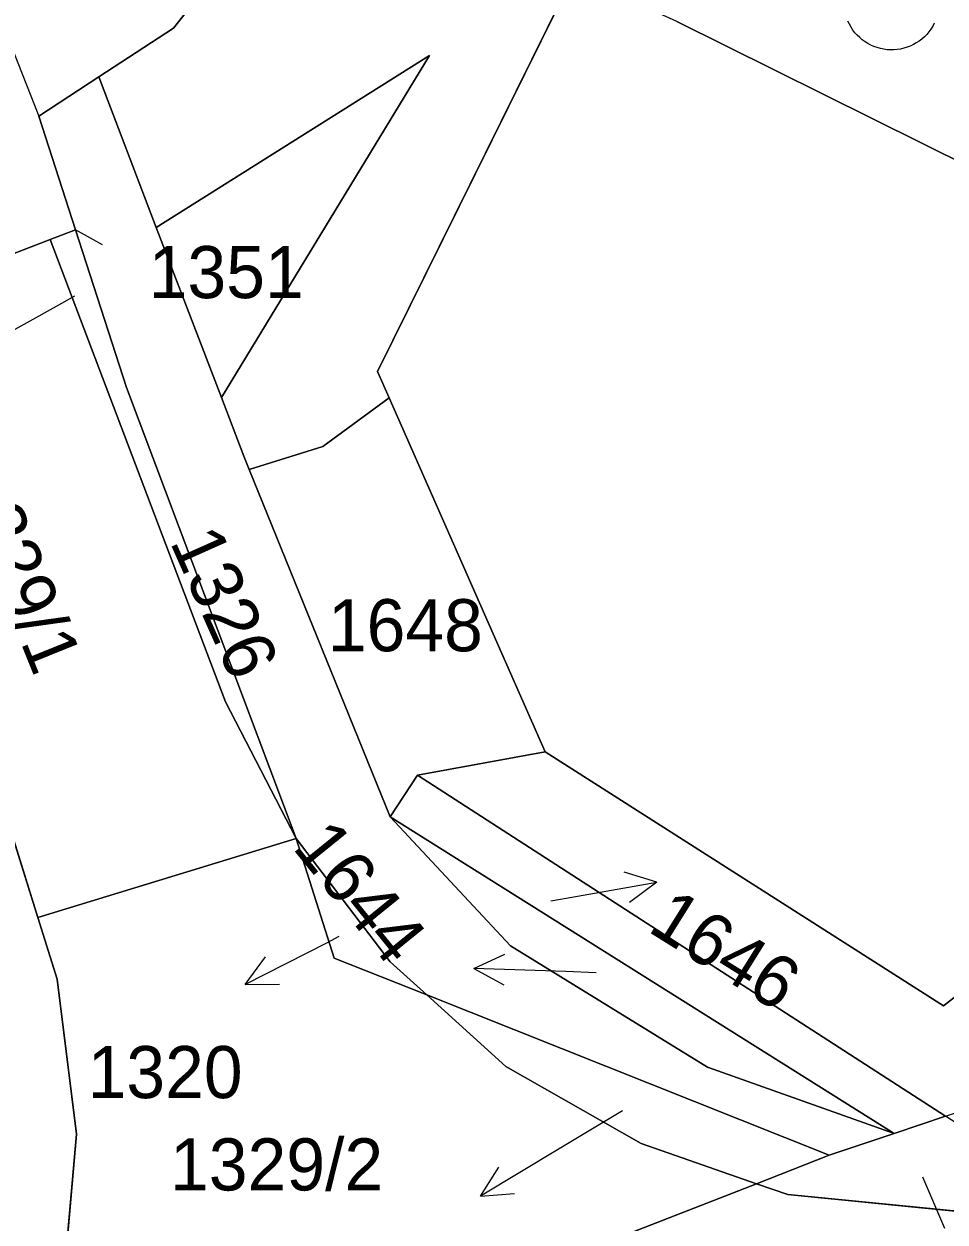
# Model space of a CAD drawing. Extents: x -689422 to -685210, y -987725 to -982160.
# Drawn here: x -686864.63 to -686834.59, y -985307.36 to -985268.28 of the extents above; entities that cross this region are included whole.
import ezdxf

# ---------------------------------------------------------------- set-up
doc = ezdxf.new("R2010")
doc.units = 0
for name, color, linetype in [('KN_Hranice_parcel', 7, 'Continuous'), ('KN_Hranice_parcel_vnitrni_kresba', 7, 'Continuous'), ('KN_Parcelni cisla', 7, 'Continuous'), ('KN_Parcelni cisla_sipky', 7, 'Continuous'), ('KN_Polygon parcely', 7, 'Continuous'), ('KN_POZEMKY_OSTATNI PLOCHA', 7, 'Continuous'), ('KN_POZEMKY_VODNI_PLOCHA', 7, 'Continuous'), ('KN_VYUZITI_07_vodni plocha_tok prirozeny', 7, 'Continuous'), ('KN_VYUZITI_16_ostatni plocha_silnice', 7, 'Continuous'), ('KN_VYUZITI_17_ostatni plocha_ostatni komunikace', 7, 'Continuous'), ('KN_VYUZITI_19_ostatni plocha_zelen', 7, 'Continuous'), ('KN_VYUZITI_26_ostatni plocha_jina plocha', 7, 'Continuous')]:
    doc.layers.add(name, color=color, linetype=linetype)

msp = doc.modelspace()

# ---------------------------------------------------------------- linework, layer by layer
at = {"layer": 'KN_Hranice_parcel'}
for p, q in [((-686860.32, -985274.91), (-686862.19, -985270)), ((-686863.78, -985275.31), (-686862.95, -985274.99)), ((-686858.19, -985280.46), (-686860.32, -985274.91)), ((-686871.71, -985278.37), (-686863.78, -985275.31)), ((-686852.72, -985280.47), (-686847.63, -985292.02)), ((-686852.69, -985294.14), (-686857.29, -985282.81)), ((-686847.63, -985292.02), (-686851.79, -985292.78)), ((-686851.79, -985292.78), (-686852.69, -985294.14)), ((-686851.79, -985292.78), (-686834.57, -985303.91)), ((-686836.25, -985304.47), (-686852.69, -985294.14)), ((-686864.18, -985297.43), (-686855.75, -985294.85)), ((-686851.49, -985299.95), (-686838.36, -985305.18)), ((-686834.57, -985303.91), (-686836.25, -985304.47)), ((-686836.25, -985304.47), (-686838.36, -985305.18)), ((-686838.36, -985305.18), (-686840.74, -985306.11)), ((-686840.74, -985306.11), (-686865.37, -985315.7))]:
    msp.add_line(p, q, dxfattribs=at)
for points in [[(-686862.19, -985270), (-686859.75, -985268.41), (-686854.85, -985262.19), (-686851.88, -985257.24), (-686839.68, -985233.1), (-686832.96, -985219.81), (-686829.69, -985213.34), (-686829.24, -985212), (-686822.31, -985191.43), (-686821.4, -985183.4), (-686821.5, -985179.99), (-686821.57, -985177.72), (-686822.99, -985171.35)], [(-686824.99, -985258.35), (-686830.63, -985261.88), (-686828.47, -985265.5), (-686833.74, -985272.96), (-686843.33, -985268.19), (-686846.7, -985266.66), (-686853.1, -985279.61), (-686852.72, -985280.47)], [(-686858.19, -985280.46), (-686851.4, -985269.3), (-686860.32, -985274.91)], [(-686862.95, -985274.99), (-686864.15, -985271.28), (-686862.19, -985270)], [(-686862.95, -985274.99), (-686861.29, -985280.14), (-686855.75, -985294.85)], [(-686863.78, -985275.31), (-686858.06, -985290.39), (-686855.75, -985294.85)], [(-686864.18, -985297.43), (-686865.65, -985292.73), (-686867.12, -985288.97), (-686871.71, -985278.37)], [(-686857.29, -985282.81), (-686857.46, -985282.38), (-686858.19, -985280.46)], [(-686852.72, -985280.47), (-686854.88, -985282.06), (-686857.29, -985282.81)], [(-686814.15, -985297.09), (-686813.86, -985294.05), (-686815.36, -985287.36), (-686819.14, -985280.48), (-686821.46, -985280.13), (-686823.73, -985280.61), (-686825.21, -985282.48), (-686825, -985284.8), (-686821.47, -985290.09), (-686834.64, -985300.31), (-686847.63, -985292.02)], [(-686836.25, -985304.47), (-686842.33, -985302.31), (-686848.76, -985298.35), (-686852.69, -985294.14)], [(-686855.75, -985294.85), (-686854.51, -985298.75), (-686851.49, -985299.95)], [(-686851.49, -985299.95), (-686852.69, -985298.87), (-686855.75, -985294.85)], [(-686865.37, -985315.7), (-686863.45, -985310.53), (-686862.92, -985304.49), (-686863.55, -985299.44), (-686864.18, -985297.43)], [(-686851.49, -985299.95), (-686848.91, -985302.29), (-686844.5, -985304.8), (-686840.74, -985306.11)], [(-686816, -985301.7), (-686819.34, -985304.15), (-686826.16, -985306.21), (-686832.65, -985307.16), (-686839.71, -985306.46), (-686840.74, -985306.11)]]:
    msp.add_lwpolyline(points, dxfattribs=at)
at = {"layer": 'KN_Hranice_parcel_vnitrni_kresba'}
for p, q in [((-686866.86, -985264.41), (-686864.15, -985271.28)), ((-686862.075, -985275.476), (-686862.95, -985274.991))]:
    msp.add_line(p, q, dxfattribs=at)
msp.add_lwpolyline([(-686834.936, -985268.249), (-686834.988, -985268.347), (-686835.047, -985268.44), (-686835.112, -985268.529), (-686835.183, -985268.614), (-686835.26, -985268.693), (-686835.343, -985268.766), (-686835.431, -985268.833), (-686835.523, -985268.894), (-686835.619, -985268.948), (-686835.719, -985268.995), (-686835.822, -985269.035), (-686835.928, -985269.067), (-686836.035, -985269.092), (-686836.144, -985269.109), (-686836.254, -985269.119), (-686836.365, -985269.12), (-686836.475, -985269.114), (-686836.585, -985269.099), (-686836.693, -985269.077), (-686836.799, -985269.048), (-686836.903, -985269.011), (-686837.004, -985268.966), (-686837.102, -985268.915), (-686837.196, -985268.856), (-686837.285, -985268.791), (-686837.37, -985268.72), (-686837.449, -985268.643), (-686837.523, -985268.561), (-686837.59, -985268.473), (-686837.651, -985268.381), (-686837.706, -985268.285), (-686837.753, -985268.185)], dxfattribs=at)
at = {"layer": 'KN_Parcelni cisla_sipky'}
for p, q in [((-686862.98, -985277.15), (-686863.58, -985277.49)), ((-686863.58, -985277.49), (-686866.205, -985278.945)), ((-686843.985, -985296.269), (-686845.058, -985295.95)), ((-686846.94, -985296.79), (-686843.985, -985296.269)), ((-686843.985, -985296.269), (-686844.884, -985296.936)), ((-686847.44, -985296.88), (-686846.94, -985296.79)), ((-686854.36, -985298.05), (-686854.74, -985298.25)), ((-686854.74, -985298.25), (-686857.414, -985299.612)), ((-686857.414, -985299.612), (-686856.749, -985298.712)), ((-686849.959, -985299.085), (-686848.941, -985298.62)), ((-686846.96, -985299.19), (-686849.959, -985299.085)), ((-686849.959, -985299.085), (-686848.976, -985299.621)), ((-686845.97, -985299.23), (-686846.96, -985299.19)), ((-686857.414, -985299.612), (-686856.294, -985299.604)), ((-686845.11, -985303.73), (-686847.17, -985304.97)), ((-686847.17, -985304.97), (-686849.742, -985306.516)), ((-686849.742, -985306.516), (-686849.142, -985305.571)), ((-686835.32, -985305.88), (-686834.6, -985307.56)), ((-686849.742, -985306.516), (-686848.626, -985306.429))]:
    msp.add_line(p, q, dxfattribs=at)
at = {"layer": 'KN_Polygon parcely'}
for points in [[(-686916.13, -985294.67), (-686889.77, -985284.58), (-686875.1, -985278.97), (-686872.43, -985278.57), (-686871.71, -985278.37), (-686863.78, -985275.31), (-686862.95, -985274.99), (-686864.15, -985271.28), (-686862.19, -985270), (-686859.75, -985268.41), (-686854.85, -985262.19)], [(-686854.85, -985262.19), (-686859.75, -985268.41), (-686862.19, -985270), (-686860.32, -985274.91), (-686851.4, -985269.3), (-686858.19, -985280.46), (-686857.46, -985282.38), (-686857.29, -985282.81), (-686854.88, -985282.06), (-686852.72, -985280.47), (-686853.1, -985279.61), (-686846.7, -985266.66)], [(-686843.33, -985268.19), (-686833.74, -985272.96), (-686828.47, -985265.5)], [(-686828.47, -985265.5), (-686833.74, -985272.96), (-686843.33, -985268.19)], [(-686846.7, -985266.66), (-686853.1, -985279.61), (-686852.72, -985280.47), (-686847.63, -985292.02), (-686834.64, -985300.31), (-686821.47, -985290.09), (-686825, -985284.8), (-686825.21, -985282.48), (-686823.73, -985280.61), (-686821.46, -985280.13), (-686819.14, -985280.48), (-686815.36, -985287.36), (-686813.86, -985294.05), (-686814.15, -985297.09), (-686803.77, -985293.62)], [(-686803.77, -985293.62), (-686814.15, -985297.09), (-686814.3, -985298.69), (-686815.21, -985300.31), (-686816, -985301.7), (-686819.34, -985304.15), (-686826.16, -985306.21), (-686832.65, -985307.16), (-686839.71, -985306.46), (-686840.74, -985306.11), (-686865.37, -985315.7), (-686865.55, -985316.18), (-686867.45, -985318.68), (-686870.58, -985321.26), (-686875.74, -985324.29), (-686878.2, -985326.16), (-686882.24, -985329.63), (-686874.97, -985337.14)]]:
    msp.add_lwpolyline(points, dxfattribs=at)
for points in [[(-686851.4, -985269.3), (-686860.32, -985274.91), (-686858.19, -985280.46)], [(-686842.33, -985302.31), (-686848.76, -985298.35), (-686852.69, -985294.14), (-686857.29, -985282.81), (-686857.46, -985282.38), (-686858.19, -985280.46), (-686860.32, -985274.91), (-686862.19, -985270), (-686864.15, -985271.28), (-686862.95, -985274.99), (-686861.29, -985280.14), (-686855.75, -985294.85), (-686852.69, -985298.87), (-686851.49, -985299.95), (-686838.36, -985305.18), (-686836.25, -985304.47)], [(-686855.75, -985294.85), (-686861.29, -985280.14), (-686862.95, -985274.99), (-686863.78, -985275.31), (-686858.06, -985290.39)], [(-686855.75, -985294.85), (-686858.06, -985290.39), (-686863.78, -985275.31), (-686871.71, -985278.37), (-686867.12, -985288.97), (-686865.65, -985292.73), (-686864.18, -985297.43)], [(-686864.18, -985297.43), (-686865.65, -985292.73), (-686867.12, -985288.97), (-686871.71, -985278.37), (-686867.85, -985289.79), (-686865.31, -985302.77), (-686868.6, -985312.18), (-686868.71, -985317), (-686865.37, -985315.7), (-686863.45, -985310.53), (-686862.92, -985304.49), (-686863.55, -985299.44)], [(-686854.88, -985282.06), (-686857.29, -985282.81), (-686852.69, -985294.14), (-686851.79, -985292.78), (-686847.63, -985292.02), (-686852.72, -985280.47)], [(-686834.64, -985300.31), (-686847.63, -985292.02), (-686851.79, -985292.78), (-686834.57, -985303.91), (-686814.15, -985297.09), (-686813.86, -985294.05), (-686815.36, -985287.36), (-686819.14, -985280.48), (-686821.46, -985280.13), (-686823.73, -985280.61), (-686825.21, -985282.48), (-686825, -985284.8), (-686821.47, -985290.09)], [(-686852.69, -985294.14), (-686836.25, -985304.47), (-686834.57, -985303.91), (-686851.79, -985292.78)], [(-686852.69, -985294.14), (-686848.76, -985298.35), (-686842.33, -985302.31), (-686836.25, -985304.47)], [(-686865.37, -985315.7), (-686840.74, -985306.11), (-686844.5, -985304.8), (-686848.91, -985302.29), (-686851.49, -985299.95), (-686854.51, -985298.75), (-686855.75, -985294.85), (-686864.18, -985297.43), (-686863.55, -985299.44), (-686862.92, -985304.49), (-686863.45, -985310.53)], [(-686855.75, -985294.85), (-686854.51, -985298.75), (-686851.49, -985299.95), (-686852.69, -985298.87)], [(-686848.91, -985302.29), (-686844.5, -985304.8), (-686840.74, -985306.11), (-686838.36, -985305.18), (-686851.49, -985299.95)], [(-686836.25, -985304.47), (-686838.36, -985305.18), (-686840.74, -985306.11), (-686839.71, -985306.46), (-686832.65, -985307.16), (-686826.16, -985306.21), (-686819.34, -985304.15), (-686816, -985301.7), (-686831.22, -985306.07), (-686834.02, -985304.26), (-686834.57, -985303.91)]]:
    msp.add_lwpolyline(points, close=True, dxfattribs=at)
at = {"layer": 'KN_POZEMKY_OSTATNI PLOCHA'}
for p, q in [((-686859.75, -985268.41), (-686854.85, -985262.19)), ((-686853.1, -985279.61), (-686846.7, -985266.66)), ((-686846.7, -985266.66), (-686853.1, -985279.61)), ((-686843.33, -985268.19), (-686833.74, -985272.96)), ((-686833.74, -985272.96), (-686843.33, -985268.19)), ((-686862.19, -985270), (-686859.75, -985268.41)), ((-686851.4, -985269.3), (-686860.32, -985274.91)), ((-686860.32, -985274.91), (-686851.4, -985269.3)), ((-686858.19, -985280.46), (-686851.4, -985269.3)), ((-686851.4, -985269.3), (-686858.19, -985280.46)), ((-686864.15, -985271.28), (-686862.19, -985270)), ((-686862.19, -985270), (-686860.32, -985274.91)), ((-686860.32, -985274.91), (-686862.19, -985270)), ((-686862.95, -985274.99), (-686864.15, -985271.28)), ((-686863.78, -985275.31), (-686862.95, -985274.99)), ((-686861.29, -985280.14), (-686862.95, -985274.99)), ((-686862.95, -985274.99), (-686861.29, -985280.14)), ((-686860.32, -985274.91), (-686858.19, -985280.46)), ((-686858.19, -985280.46), (-686860.32, -985274.91)), ((-686871.71, -985278.37), (-686863.78, -985275.31)), ((-686863.78, -985275.31), (-686858.06, -985290.39)), ((-686858.06, -985290.39), (-686863.78, -985275.31)), ((-686852.72, -985280.47), (-686853.1, -985279.61)), ((-686853.1, -985279.61), (-686852.72, -985280.47)), ((-686855.75, -985294.85), (-686861.29, -985280.14)), ((-686861.29, -985280.14), (-686855.75, -985294.85)), ((-686858.19, -985280.46), (-686857.46, -985282.38)), ((-686857.46, -985282.38), (-686858.19, -985280.46)), ((-686852.72, -985280.47), (-686854.88, -985282.06)), ((-686854.88, -985282.06), (-686852.72, -985280.47)), ((-686847.63, -985292.02), (-686852.72, -985280.47)), ((-686852.72, -985280.47), (-686847.63, -985292.02)), ((-686857.46, -985282.38), (-686857.29, -985282.81)), ((-686857.29, -985282.81), (-686857.46, -985282.38)), ((-686854.88, -985282.06), (-686857.29, -985282.81)), ((-686857.29, -985282.81), (-686854.88, -985282.06)), ((-686857.29, -985282.81), (-686852.69, -985294.14)), ((-686852.69, -985294.14), (-686857.29, -985282.81)), ((-686834.64, -985300.31), (-686821.47, -985290.09)), ((-686821.47, -985290.09), (-686834.64, -985300.31)), ((-686858.06, -985290.39), (-686855.75, -985294.85)), ((-686855.75, -985294.85), (-686858.06, -985290.39)), ((-686851.79, -985292.78), (-686847.63, -985292.02)), ((-686847.63, -985292.02), (-686851.79, -985292.78)), ((-686847.63, -985292.02), (-686834.64, -985300.31)), ((-686834.64, -985300.31), (-686847.63, -985292.02)), ((-686864.18, -985297.43), (-686865.65, -985292.73)), ((-686865.65, -985292.73), (-686864.18, -985297.43)), ((-686852.69, -985294.14), (-686851.79, -985292.78)), ((-686851.79, -985292.78), (-686852.69, -985294.14)), ((-686834.57, -985303.91), (-686851.79, -985292.78)), ((-686851.79, -985292.78), (-686834.57, -985303.91)), ((-686848.76, -985298.35), (-686852.69, -985294.14)), ((-686852.69, -985294.14), (-686836.25, -985304.47)), ((-686852.69, -985294.14), (-686848.76, -985298.35)), ((-686836.25, -985304.47), (-686852.69, -985294.14)), ((-686855.75, -985294.85), (-686864.18, -985297.43)), ((-686864.18, -985297.43), (-686855.75, -985294.85)), ((-686855.75, -985294.85), (-686854.51, -985298.75)), ((-686854.51, -985298.75), (-686855.75, -985294.85)), ((-686855.75, -985294.85), (-686852.69, -985298.87)), ((-686852.69, -985298.87), (-686855.75, -985294.85)), ((-686863.55, -985299.44), (-686864.18, -985297.43)), ((-686864.18, -985297.43), (-686863.55, -985299.44)), ((-686842.33, -985302.31), (-686848.76, -985298.35)), ((-686848.76, -985298.35), (-686842.33, -985302.31)), ((-686854.51, -985298.75), (-686851.49, -985299.95)), ((-686851.49, -985299.95), (-686854.51, -985298.75)), ((-686852.69, -985298.87), (-686851.49, -985299.95)), ((-686851.49, -985299.95), (-686852.69, -985298.87)), ((-686862.92, -985304.49), (-686863.55, -985299.44)), ((-686863.55, -985299.44), (-686862.92, -985304.49)), ((-686851.49, -985299.95), (-686848.91, -985302.29)), ((-686838.36, -985305.18), (-686851.49, -985299.95)), ((-686848.91, -985302.29), (-686851.49, -985299.95)), ((-686851.49, -985299.95), (-686838.36, -985305.18)), ((-686848.91, -985302.29), (-686844.5, -985304.8)), ((-686844.5, -985304.8), (-686848.91, -985302.29)), ((-686836.25, -985304.47), (-686842.33, -985302.31)), ((-686842.33, -985302.31), (-686836.25, -985304.47)), ((-686836.25, -985304.47), (-686834.57, -985303.91)), ((-686834.57, -985303.91), (-686836.25, -985304.47)), ((-686863.45, -985310.53), (-686862.92, -985304.49)), ((-686862.92, -985304.49), (-686863.45, -985310.53)), ((-686838.36, -985305.18), (-686836.25, -985304.47)), ((-686836.25, -985304.47), (-686838.36, -985305.18)), ((-686844.5, -985304.8), (-686840.74, -985306.11)), ((-686840.74, -985306.11), (-686844.5, -985304.8)), ((-686840.74, -985306.11), (-686838.36, -985305.18)), ((-686838.36, -985305.18), (-686840.74, -985306.11)), ((-686840.74, -985306.11), (-686865.37, -985315.7)), ((-686865.37, -985315.7), (-686840.74, -985306.11)), ((-686839.71, -985306.46), (-686840.74, -985306.11)), ((-686840.74, -985306.11), (-686839.71, -985306.46)), ((-686832.65, -985307.16), (-686839.71, -985306.46)), ((-686839.71, -985306.46), (-686832.65, -985307.16))]:
    msp.add_line(p, q, dxfattribs=at)
at = {"layer": 'KN_POZEMKY_VODNI_PLOCHA'}
for p, q in [((-686854.85, -985262.19), (-686859.75, -985268.41)), ((-686859.75, -985268.41), (-686862.19, -985270)), ((-686862.19, -985270), (-686864.15, -985271.28)), ((-686864.15, -985271.28), (-686862.95, -985274.99)), ((-686862.95, -985274.99), (-686863.78, -985275.31)), ((-686863.78, -985275.31), (-686871.71, -985278.37))]:
    msp.add_line(p, q, dxfattribs=at)
at = {"layer": 'KN_VYUZITI_07_vodni plocha_tok prirozeny'}
for p, q in [((-686854.85, -985262.19), (-686859.75, -985268.41)), ((-686859.75, -985268.41), (-686862.19, -985270)), ((-686862.19, -985270), (-686864.15, -985271.28)), ((-686864.15, -985271.28), (-686862.95, -985274.99)), ((-686862.95, -985274.99), (-686863.78, -985275.31)), ((-686863.78, -985275.31), (-686871.71, -985278.37))]:
    msp.add_line(p, q, dxfattribs=at)
at = {"layer": 'KN_VYUZITI_16_ostatni plocha_silnice'}
for p, q in [((-686871.71, -985278.37), (-686863.78, -985275.31)), ((-686863.78, -985275.31), (-686858.06, -985290.39)), ((-686854.88, -985282.06), (-686852.72, -985280.47)), ((-686852.72, -985280.47), (-686847.63, -985292.02)), ((-686857.29, -985282.81), (-686854.88, -985282.06)), ((-686852.69, -985294.14), (-686857.29, -985282.81)), ((-686858.06, -985290.39), (-686855.75, -985294.85)), ((-686847.63, -985292.02), (-686851.79, -985292.78)), ((-686864.18, -985297.43), (-686865.65, -985292.73)), ((-686851.79, -985292.78), (-686852.69, -985294.14)), ((-686848.76, -985298.35), (-686852.69, -985294.14)), ((-686852.69, -985294.14), (-686836.25, -985304.47)), ((-686855.75, -985294.85), (-686864.18, -985297.43)), ((-686864.18, -985297.43), (-686855.75, -985294.85)), ((-686855.75, -985294.85), (-686854.51, -985298.75)), ((-686854.51, -985298.75), (-686855.75, -985294.85)), ((-686855.75, -985294.85), (-686852.69, -985298.87)), ((-686863.55, -985299.44), (-686864.18, -985297.43)), ((-686842.33, -985302.31), (-686848.76, -985298.35)), ((-686854.51, -985298.75), (-686851.49, -985299.95)), ((-686851.49, -985299.95), (-686854.51, -985298.75)), ((-686852.69, -985298.87), (-686851.49, -985299.95)), ((-686862.92, -985304.49), (-686863.55, -985299.44)), ((-686851.49, -985299.95), (-686848.91, -985302.29)), ((-686848.91, -985302.29), (-686844.5, -985304.8)), ((-686836.25, -985304.47), (-686842.33, -985302.31)), ((-686863.45, -985310.53), (-686862.92, -985304.49)), ((-686844.5, -985304.8), (-686840.74, -985306.11)), ((-686840.74, -985306.11), (-686865.37, -985315.7)), ((-686865.37, -985315.7), (-686840.74, -985306.11)), ((-686840.74, -985306.11), (-686839.71, -985306.46)), ((-686839.71, -985306.46), (-686832.65, -985307.16))]:
    msp.add_line(p, q, dxfattribs=at)
at = {"layer": 'KN_VYUZITI_17_ostatni plocha_ostatni komunikace'}
for p, q in [((-686852.69, -985294.14), (-686851.79, -985292.78)), ((-686851.79, -985292.78), (-686834.57, -985303.91)), ((-686836.25, -985304.47), (-686852.69, -985294.14)), ((-686836.25, -985304.47), (-686834.57, -985303.91)), ((-686834.57, -985303.91), (-686836.25, -985304.47)), ((-686838.36, -985305.18), (-686836.25, -985304.47)), ((-686840.74, -985306.11), (-686838.36, -985305.18)), ((-686839.71, -985306.46), (-686840.74, -985306.11)), ((-686832.65, -985307.16), (-686839.71, -985306.46))]:
    msp.add_line(p, q, dxfattribs=at)
at = {"layer": 'KN_VYUZITI_19_ostatni plocha_zelen'}
for p, q in [((-686834.64, -985300.31), (-686821.47, -985290.09)), ((-686851.79, -985292.78), (-686847.63, -985292.02)), ((-686847.63, -985292.02), (-686834.64, -985300.31)), ((-686834.57, -985303.91), (-686851.79, -985292.78))]:
    msp.add_line(p, q, dxfattribs=at)
at = {"layer": 'KN_VYUZITI_26_ostatni plocha_jina plocha'}
for p, q in [((-686859.75, -985268.41), (-686854.85, -985262.19)), ((-686853.1, -985279.61), (-686846.7, -985266.66)), ((-686846.7, -985266.66), (-686853.1, -985279.61)), ((-686843.33, -985268.19), (-686833.74, -985272.96)), ((-686833.74, -985272.96), (-686843.33, -985268.19)), ((-686862.19, -985270), (-686859.75, -985268.41)), ((-686851.4, -985269.3), (-686860.32, -985274.91)), ((-686860.32, -985274.91), (-686851.4, -985269.3)), ((-686858.19, -985280.46), (-686851.4, -985269.3)), ((-686851.4, -985269.3), (-686858.19, -985280.46)), ((-686864.15, -985271.28), (-686862.19, -985270)), ((-686862.19, -985270), (-686860.32, -985274.91)), ((-686860.32, -985274.91), (-686862.19, -985270)), ((-686862.95, -985274.99), (-686864.15, -985271.28)), ((-686863.78, -985275.31), (-686862.95, -985274.99)), ((-686861.29, -985280.14), (-686862.95, -985274.99)), ((-686862.95, -985274.99), (-686861.29, -985280.14)), ((-686860.32, -985274.91), (-686858.19, -985280.46)), ((-686858.19, -985280.46), (-686860.32, -985274.91)), ((-686858.06, -985290.39), (-686863.78, -985275.31)), ((-686852.72, -985280.47), (-686853.1, -985279.61)), ((-686853.1, -985279.61), (-686852.72, -985280.47)), ((-686855.75, -985294.85), (-686861.29, -985280.14)), ((-686861.29, -985280.14), (-686855.75, -985294.85)), ((-686858.19, -985280.46), (-686857.46, -985282.38)), ((-686857.46, -985282.38), (-686858.19, -985280.46)), ((-686852.72, -985280.47), (-686854.88, -985282.06)), ((-686847.63, -985292.02), (-686852.72, -985280.47)), ((-686857.46, -985282.38), (-686857.29, -985282.81)), ((-686857.29, -985282.81), (-686857.46, -985282.38)), ((-686854.88, -985282.06), (-686857.29, -985282.81)), ((-686857.29, -985282.81), (-686852.69, -985294.14)), ((-686821.47, -985290.09), (-686834.64, -985300.31)), ((-686855.75, -985294.85), (-686858.06, -985290.39)), ((-686834.64, -985300.31), (-686847.63, -985292.02)), ((-686865.65, -985292.73), (-686864.18, -985297.43)), ((-686852.69, -985294.14), (-686848.76, -985298.35)), ((-686852.69, -985298.87), (-686855.75, -985294.85)), ((-686864.18, -985297.43), (-686863.55, -985299.44)), ((-686848.76, -985298.35), (-686842.33, -985302.31)), ((-686851.49, -985299.95), (-686852.69, -985298.87)), ((-686863.55, -985299.44), (-686862.92, -985304.49)), ((-686838.36, -985305.18), (-686851.49, -985299.95)), ((-686848.91, -985302.29), (-686851.49, -985299.95)), ((-686851.49, -985299.95), (-686838.36, -985305.18)), ((-686844.5, -985304.8), (-686848.91, -985302.29)), ((-686842.33, -985302.31), (-686836.25, -985304.47)), ((-686862.92, -985304.49), (-686863.45, -985310.53)), ((-686836.25, -985304.47), (-686838.36, -985305.18)), ((-686840.74, -985306.11), (-686844.5, -985304.8)), ((-686838.36, -985305.18), (-686840.74, -985306.11))]:
    msp.add_line(p, q, dxfattribs=at)

# ---------------------------------------------------------------- texts
at = {"layer": 'KN_Parcelni cisla'}
for s, p in [('1351', (-686860.564, -985277.22)), ('1648', (-686854.72, -985288.74)), ('1320', (-686862.558, -985303.318)), ('1329/2', (-686859.867, -985306.33))]:
    msp.add_text(s, height=1.7, dxfattribs=at).set_placement(p)
for s, rotation, p in [('1329/1', 292, (-686866.886, -985283.158)), ('1326', 294, (-686859.886, -985285.165)), ('1644', 309, (-686855.904, -985295.142)), ('1646', 328, (-686844.33, -985297.85))]:
    msp.add_text(s, height=1.7, rotation=rotation, dxfattribs=at).set_placement(p)

doc.saveas('drawing.dxf')
